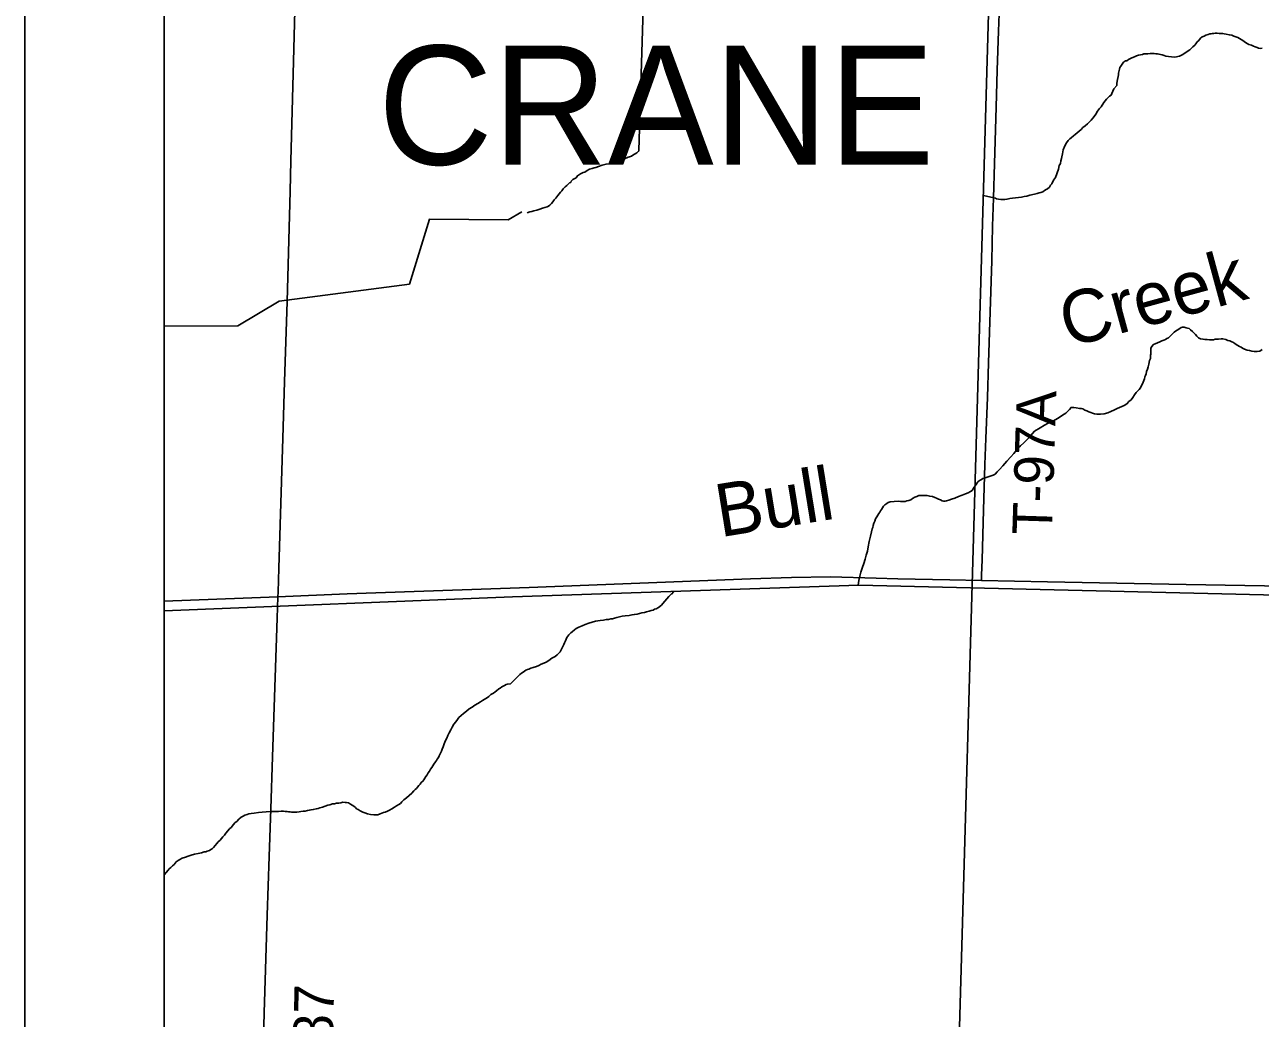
# Model space of a CAD drawing. Extents: x 2.1 to 73.9, y 4 to 26.
# Drawn here: x 41.859 to 42.744, y 19.554 to 20.266 of the extents above; entities that cross this region are included whole.
import ezdxf

# ---------------------------------------------------------------- set-up
doc = ezdxf.new("R2010")
doc.units = 0
for name, color, linetype in [('GM_X_County_Road', 7, 'Continuous'), ('GM_X_County_Road_Text', 7, 'Continuous'), ('GM_X_Minor_Lake_Text', 7, 'Continuous'), ('GM_X_Minor_River', 7, 'Continuous'), ('GM_X_Township_Road', 7, 'Continuous'), ('GM_X_Township_Road_Text', 7, 'Continuous'), ('GM_X_Township_Text', 7, 'Continuous'), ('SH_Data', 7, 'Continuous')]:
    doc.layers.add(name, color=color, linetype=linetype)

msp = doc.modelspace()

# ---------------------------------------------------------------- linework, layer by layer
at = {"layer": 'GM_X_County_Road'}
for points in [[(42.03999, 19.85646), (42.0401, 19.85974), (42.04058, 19.87682), (42.0435, 19.97001), (42.0448, 20.01039), (42.04654, 20.06786), (42.04869, 20.14707), (42.04924, 20.16882), (42.05092, 20.23095), (42.05257, 20.29464), (42.05365, 20.33658), (42.05437, 20.36143), (42.05471, 20.37067)], [(42.03999, 19.85646), (42.08966, 19.85842), (42.22013, 19.86314), (42.37853, 19.86929), (42.40805, 19.87031), (42.43604, 19.87064), (42.46868, 19.86972), (42.4842, 19.86929), (42.52149, 19.86845), (42.54416, 19.86799)], [(42.54416, 19.86799), (42.59141, 19.86705), (42.69086, 19.86526), (42.77478, 19.86386), (42.79714, 19.86336)], [(41.95853, 19.85323), (42.01511, 19.85549), (42.03999, 19.85646)], [(42.02453, 19.37464), (42.02511, 19.39228), (42.0261, 19.42178), (42.02865, 19.50565), (42.02934, 19.5305), (42.03015, 19.55846), (42.03234, 19.62835), (42.03375, 19.67028), (42.03485, 19.70445), (42.03598, 19.74172), (42.03727, 19.77744), (42.03949, 19.84111), (42.03999, 19.85646)]]:
    msp.add_lwpolyline(points, dxfattribs=at)
at = {"layer": 'GM_X_Minor_River'}
msp.add_line((41.95853, 19.84643), (42.20817, 19.85641), dxfattribs=at)
for points in [[(42.51262, 18.99725), (42.55549, 20.49134)], [(42.29858, 20.1761), (42.3028, 20.31708)], [(42.67501, 20.24419), (42.67633, 20.24378), (42.67804, 20.24355), (42.68031, 20.24312), (42.68278, 20.24307), (42.68603, 20.24376), (42.68795, 20.24466), (42.69354, 20.24834), (42.69568, 20.25038), (42.69704, 20.25168), (42.69782, 20.25261), (42.6988, 20.25392), (42.69978, 20.25503), (42.70114, 20.25652), (42.7023, 20.25745), (42.70365, 20.25799), (42.7048, 20.25872), (42.70653, 20.25925), (42.70767, 20.25961), (42.70863, 20.25977), (42.70958, 20.25994), (42.71053, 20.25992), (42.71168, 20.26009), (42.71301, 20.26024), (42.71434, 20.26002), (42.71586, 20.25999), (42.717, 20.25996), (42.71813, 20.25975), (42.71946, 20.25953), (42.72173, 20.2591), (42.72343, 20.25868), (42.72494, 20.25808), (42.72645, 20.25766), (42.72777, 20.25706), (42.72908, 20.25646), (42.73021, 20.25568), (42.73152, 20.25489), (42.73245, 20.25411), (42.73339, 20.25352), (42.73451, 20.25273), (42.73564, 20.25214), (42.73753, 20.25153), (42.73904, 20.25092), (42.74035, 20.25032), (42.74167, 20.24991), (42.74262, 20.24951), (42.74375, 20.2493), (42.74528, 20.24945)], [(42.54557, 20.1438), (42.55294, 20.14227), (42.55407, 20.14187), (42.55501, 20.14147), (42.55634, 20.14125), (42.55805, 20.14102), (42.55957, 20.14099), (42.56071, 20.14096), (42.56242, 20.1413), (42.56433, 20.14164), (42.56643, 20.14197), (42.56853, 20.1423), (42.57062, 20.14245), (42.57272, 20.14278), (42.57463, 20.14312), (42.57654, 20.14345), (42.57884, 20.14416), (42.58208, 20.14485), (42.584, 20.14538), (42.58553, 20.14572), (42.58667, 20.14608), (42.58801, 20.14643), (42.58937, 20.14753), (42.59052, 20.14808), (42.59149, 20.14863), (42.59285, 20.14993), (42.59364, 20.15124), (42.59461, 20.15236), (42.59581, 20.1548), (42.59718, 20.15667), (42.59922, 20.1627), (42.59985, 20.16534), (42.60064, 20.16685), (42.60107, 20.16873), (42.60148, 20.17044), (42.6017, 20.17157), (42.60213, 20.17384), (42.60254, 20.17516), (42.60276, 20.17667), (42.60378, 20.1795), (42.60497, 20.18156), (42.60615, 20.18325), (42.60751, 20.18455), (42.60847, 20.18509), (42.61002, 20.18658), (42.61138, 20.18769), (42.61273, 20.1888), (42.61409, 20.18991), (42.61545, 20.19121), (42.61681, 20.19251), (42.61855, 20.1938), (42.6201, 20.19528), (42.62147, 20.19658), (42.62283, 20.19788), (42.624, 20.19918), (42.62498, 20.20049), (42.62596, 20.20218), (42.62734, 20.20423), (42.62871, 20.2061), (42.62988, 20.20741), (42.63185, 20.2104), (42.63381, 20.21283), (42.63576, 20.21506), (42.63711, 20.21579), (42.63751, 20.21692), (42.63892, 20.22031), (42.64107, 20.22273), (42.6411, 20.22425), (42.64155, 20.22709), (42.64197, 20.22917), (42.64238, 20.2303), (42.64241, 20.23163), (42.64262, 20.23257), (42.64283, 20.23352), (42.64304, 20.23446), (42.64326, 20.2356), (42.64404, 20.23653), (42.64502, 20.23803), (42.646, 20.23934), (42.64736, 20.24025), (42.64831, 20.24042), (42.64947, 20.24135), (42.65043, 20.2419), (42.65197, 20.24262), (42.6537, 20.24334), (42.65523, 20.24388), (42.65657, 20.24442), (42.6581, 20.24476), (42.65944, 20.24492), (42.6604, 20.24528), (42.66192, 20.24544), (42.66344, 20.2454), (42.66496, 20.24556), (42.6663, 20.24572), (42.66782, 20.24568), (42.66914, 20.24546), (42.6701, 20.24544), (42.67123, 20.24523), (42.67237, 20.24501), (42.67369, 20.2446), (42.67501, 20.24419)], [(42.21868, 20.13155), (42.2206, 20.13207), (42.22194, 20.13242), (42.22347, 20.13296), (42.22557, 20.13348), (42.22768, 20.13419), (42.22959, 20.13472), (42.23132, 20.13525), (42.23285, 20.13579), (42.23381, 20.13614), (42.23478, 20.13707), (42.23594, 20.13819), (42.23692, 20.1393), (42.2379, 20.1408), (42.23907, 20.14191), (42.23985, 20.14285), (42.24063, 20.14378), (42.24142, 20.14509), (42.2424, 20.14621), (42.24337, 20.14733), (42.24435, 20.14863), (42.24572, 20.15012), (42.24707, 20.15104), (42.24785, 20.15197), (42.24882, 20.1529), (42.24978, 20.15326), (42.25018, 20.1542), (42.25135, 20.15531), (42.25366, 20.15659), (42.25464, 20.15809), (42.25676, 20.15937), (42.25869, 20.16047), (42.26002, 20.16063), (42.26157, 20.16173), (42.2633, 20.16264), (42.26521, 20.16317), (42.26656, 20.16371), (42.2677, 20.16387), (42.26962, 20.16459), (42.27231, 20.16567), (42.27517, 20.16636), (42.27746, 20.16669), (42.27899, 20.16704), (42.28052, 20.16757), (42.28186, 20.16793), (42.28282, 20.16828), (42.28397, 20.16864), (42.28531, 20.16899), (42.28627, 20.16935), (42.28761, 20.16988), (42.28876, 20.17043), (42.28991, 20.17078), (42.29106, 20.17133), (42.29202, 20.17168), (42.29336, 20.17203), (42.29491, 20.17314), (42.29587, 20.17369), (42.29722, 20.17442), (42.29839, 20.17572), (42.29858, 20.17572), (42.29858, 20.1761)], [(41.95853, 20.0503), (42.0112, 20.05054), (42.04075, 20.0683), (42.1342, 20.08042), (42.14861, 20.12704), (42.20499, 20.12652), (42.21484, 20.13218)], [(42.59898, 19.98436), (42.60226, 19.98656), (42.60457, 19.98803), (42.60612, 19.98932), (42.6071, 19.99063), (42.60828, 19.99212), (42.61018, 19.99208), (42.61207, 19.99166), (42.61453, 19.99122), (42.61586, 19.99119), (42.61681, 19.99098), (42.61831, 19.99019), (42.61963, 19.98959), (42.62094, 19.98899), (42.62509, 19.98757), (42.6268, 19.98715), (42.62946, 19.98728), (42.63194, 19.9876), (42.63462, 19.9883), (42.63692, 19.9892), (42.63941, 19.99028), (42.64133, 19.99119), (42.64306, 19.99191), (42.64479, 19.99263), (42.64633, 19.99336), (42.64767, 19.99409), (42.64864, 19.99482), (42.64982, 19.99632), (42.65137, 19.99761), (42.65255, 19.9993), (42.65372, 20.00098), (42.65509, 20.00266), (42.65626, 20.00396), (42.65704, 20.00489), (42.65802, 20.0062), (42.65882, 20.0077), (42.65961, 20.00901), (42.66001, 20.01014), (42.66042, 20.01127), (42.66083, 20.01259), (42.66124, 20.01391), (42.66165, 20.01505), (42.66205, 20.01618), (42.66247, 20.01769), (42.66308, 20.01938), (42.66369, 20.02108), (42.66411, 20.02297), (42.66455, 20.02562), (42.66515, 20.02712), (42.66518, 20.02826), (42.66521, 20.0294), (42.66542, 20.03034), (42.66546, 20.03205), (42.66548, 20.03319), (42.66551, 20.03433), (42.66591, 20.03546), (42.66728, 20.03714), (42.66862, 20.03768), (42.67016, 20.03841), (42.67189, 20.03913), (42.67342, 20.03966), (42.67477, 20.0402), (42.67592, 20.04075), (42.67689, 20.04148), (42.67804, 20.04203), (42.67979, 20.0437), (42.68134, 20.04499), (42.68212, 20.04593), (42.68309, 20.04666), (42.68443, 20.04739), (42.68617, 20.04868), (42.68714, 20.04923), (42.6881, 20.04959), (42.68943, 20.04956), (42.69075, 20.04915), (42.69169, 20.04894), (42.69301, 20.04853), (42.69395, 20.04775), (42.69525, 20.04658), (42.69637, 20.04541), (42.69748, 20.04425), (42.6984, 20.04309), (42.69971, 20.04192), (42.70102, 20.04132), (42.70292, 20.0409), (42.70424, 20.04068), (42.70576, 20.04064), (42.70747, 20.04061), (42.71051, 20.04054), (42.71166, 20.04089), (42.71394, 20.04103), (42.71585, 20.04118), (42.71718, 20.04115), (42.71926, 20.04072), (42.72058, 20.04012), (42.72209, 20.03971), (42.7236, 20.0391), (42.72472, 20.03851), (42.72585, 20.03772), (42.72772, 20.03654), (42.72903, 20.03575)], [(42.72903, 20.03575), (42.73016, 20.03516), (42.7311, 20.03457), (42.7326, 20.03377), (42.73449, 20.03316), (42.73619, 20.03274), (42.73789, 20.03233), (42.7396, 20.0321), (42.74169, 20.03224), (42.7436, 20.03239), (42.74533, 20.03349)], [(42.45566, 19.86466), (42.45622, 19.8681), (42.45686, 19.87112), (42.45769, 19.87396), (42.45891, 19.87754), (42.45973, 19.88037), (42.46075, 19.88338), (42.46158, 19.88621), (42.4624, 19.88904), (42.46305, 19.89226), (42.4637, 19.89604), (42.46455, 19.89982), (42.46538, 19.90303), (42.46581, 19.90511), (42.46621, 19.90605), (42.46663, 19.90756), (42.46704, 19.90907), (42.46765, 19.91058), (42.46826, 19.91227), (42.46905, 19.91377), (42.46984, 19.9149), (42.47062, 19.91602), (42.47121, 19.91695), (42.47181, 19.91808), (42.4724, 19.91902), (42.47319, 19.92014), (42.47397, 19.92126), (42.47476, 19.92219), (42.4763, 19.9233), (42.47727, 19.92403), (42.4788, 19.92438), (42.48432, 19.92502), (42.48622, 19.92478), (42.48736, 19.92476), (42.4885, 19.92473), (42.48945, 19.92471), (42.4906, 19.92506), (42.49213, 19.92541), (42.49347, 19.92595), (42.49482, 19.92687), (42.49636, 19.92778), (42.4979, 19.92832), (42.49924, 19.92886), (42.50019, 19.92903), (42.50114, 19.92901), (42.50323, 19.92896), (42.50532, 19.92891), (42.50703, 19.92849), (42.50892, 19.92826), (42.51062, 19.92765), (42.51194, 19.92705), (42.51325, 19.92645), (42.51476, 19.92585), (42.51589, 19.92526), (42.51702, 19.92485), (42.51797, 19.92483), (42.51912, 19.92518), (42.52084, 19.92552), (42.52256, 19.92625), (42.52506, 19.92714), (42.52755, 19.92822), (42.53023, 19.92911), (42.53273, 19.9302), (42.53465, 19.93091), (42.53619, 19.93183), (42.53734, 19.93256), (42.53813, 19.93368), (42.53892, 19.93499), (42.5397, 19.93593), (42.54029, 19.93686), (42.54108, 19.93817), (42.54187, 19.93911), (42.54322, 19.94003), (42.54418, 19.94038), (42.54514, 19.94112), (42.54687, 19.94165), (42.55262, 19.94361), (42.55396, 19.94434), (42.55533, 19.94583), (42.55708, 19.94769), (42.55942, 19.9503), (42.56234, 19.95346), (42.56508, 19.95663), (42.56722, 19.95905), (42.56839, 19.96016), (42.56899, 19.96129), (42.57016, 19.96278), (42.5721, 19.96464), (42.57443, 19.96667), (42.57677, 19.96909), (42.5793, 19.97169), (42.58223, 19.97505), (42.58627, 19.97742), (42.58936, 19.97944), (42.59186, 19.98072), (42.59339, 19.98106), (42.59493, 19.98198), (42.59686, 19.98307), (42.59898, 19.98436)], [(42.20668, 19.79408), (42.21344, 19.80063), (42.21441, 19.80175), (42.21576, 19.80248), (42.21673, 19.80321), (42.2177, 19.80395), (42.21884, 19.80431), (42.2198, 19.80466), (42.22115, 19.8052), (42.22287, 19.80573), (42.22536, 19.80644), (42.22689, 19.80716), (42.22863, 19.80807), (42.23054, 19.80879), (42.23228, 19.8097), (42.23401, 19.8108), (42.23633, 19.81246), (42.23864, 19.81355), (42.24019, 19.81484), (42.24213, 19.81689), (42.24293, 19.81839), (42.24352, 19.81932), (42.24412, 19.82083), (42.24492, 19.82214), (42.24533, 19.82346), (42.24612, 19.82496), (42.24712, 19.82722), (42.2485, 19.82909), (42.24986, 19.83058), (42.25083, 19.83131), (42.25238, 19.8328), (42.25374, 19.83372), (42.25566, 19.83462), (42.25796, 19.83552), (42.26026, 19.83661), (42.26276, 19.8375), (42.26524, 19.83821), (42.26754, 19.83891), (42.27097, 19.83941), (42.27326, 19.83974), (42.27517, 19.84007), (42.27689, 19.84022), (42.27842, 19.84057), (42.27975, 19.84073), (42.28109, 19.84108), (42.28281, 19.84161), (42.28472, 19.84195), (42.28663, 19.84247), (42.28892, 19.8428), (42.29178, 19.84312), (42.29369, 19.84346), (42.29541, 19.8438), (42.29731, 19.84394), (42.29904, 19.84447), (42.30075, 19.84482), (42.30266, 19.84515), (42.3042, 19.84569), (42.30592, 19.84603), (42.30745, 19.84656), (42.30898, 19.84691), (42.30994, 19.84746), (42.31109, 19.84781), (42.31263, 19.84873), (42.31476, 19.85039), (42.31574, 19.85151), (42.3173, 19.85337), (42.31866, 19.85486), (42.32003, 19.85654), (42.3212, 19.85784), (42.32178, 19.85821), (42.32198, 19.85839), (42.32373, 19.86026)], [(42.20817, 19.85641), (42.45633, 19.86468)], [(42.45633, 19.86468), (43.16637, 19.84772)], [(42.161, 19.75519), (42.1618, 19.75707), (42.1628, 19.75895), (42.1638, 19.76101), (42.1648, 19.76308), (42.16599, 19.76514), (42.16736, 19.76682), (42.16855, 19.76851), (42.16972, 19.77), (42.17128, 19.77149), (42.17284, 19.77278), (42.17516, 19.77444), (42.17711, 19.7761), (42.17923, 19.77739), (42.18117, 19.77867), (42.18329, 19.77995), (42.18503, 19.78105), (42.18658, 19.78216), (42.19006, 19.78436), (42.19122, 19.78509), (42.19259, 19.78639), (42.19452, 19.78749), (42.19568, 19.78822), (42.19665, 19.78896), (42.19821, 19.79045), (42.19917, 19.79099), (42.20053, 19.79191), (42.20226, 19.79282), (42.20342, 19.79356), (42.20438, 19.79392), (42.20668, 19.79408)], [(42.01913, 19.70084), (42.02085, 19.70119), (42.02295, 19.70152), (42.02601, 19.70183), (42.02868, 19.70215), (42.03155, 19.70246), (42.0346, 19.70258), (42.03746, 19.70271), (42.04032, 19.70264), (42.04242, 19.70278), (42.04394, 19.70275), (42.04527, 19.70253), (42.0466, 19.7025), (42.04774, 19.70228), (42.04869, 19.70226), (42.04983, 19.70204), (42.05097, 19.70202), (42.05231, 19.70218), (42.05364, 19.70215), (42.05517, 19.7023), (42.05651, 19.70265), (42.05804, 19.70281), (42.05957, 19.70296), (42.0611, 19.70331), (42.06244, 19.70347), (42.06378, 19.70382), (42.06531, 19.70397), (42.06742, 19.70449), (42.06876, 19.70484), (42.0701, 19.70519), (42.07183, 19.70572), (42.07567, 19.70715), (42.0772, 19.7075), (42.07912, 19.70803), (42.08046, 19.70819), (42.08199, 19.70853), (42.08352, 19.70869), (42.08505, 19.70884), (42.08658, 19.70919), (42.0881, 19.70915), (42.08905, 19.70913), (42.09057, 19.7089), (42.09207, 19.70792), (42.0932, 19.70713), (42.09432, 19.70635), (42.09545, 19.70556), (42.09638, 19.70459), (42.09751, 19.704), (42.09901, 19.70301), (42.10089, 19.70202), (42.10222, 19.70161), (42.10411, 19.70099), (42.10638, 19.70056), (42.10866, 19.70032), (42.11019, 19.70028), (42.11152, 19.70025), (42.11325, 19.70097), (42.1144, 19.70133), (42.11575, 19.70187), (42.1169, 19.70222), (42.11844, 19.70295), (42.11998, 19.70367), (42.12172, 19.70458), (42.12346, 19.70568), (42.125, 19.7066), (42.12655, 19.70751), (42.12771, 19.70844), (42.12888, 19.70955), (42.13025, 19.71085), (42.132, 19.71233), (42.13589, 19.71585), (42.13726, 19.71734), (42.13823, 19.71827), (42.13921, 19.7192), (42.13999, 19.72013), (42.14097, 19.72125), (42.14194, 19.72217), (42.14273, 19.7233), (42.14389, 19.72422), (42.14449, 19.72535), (42.14528, 19.72647), (42.14607, 19.72759), (42.14686, 19.7289), (42.14766, 19.73041), (42.14864, 19.73152), (42.14943, 19.73284), (42.15022, 19.73415), (42.15101, 19.73527), (42.1518, 19.73658), (42.15298, 19.73808), (42.15358, 19.7392), (42.15417, 19.74014), (42.15496, 19.74126), (42.15556, 19.74258), (42.15656, 19.74446), (42.15716, 19.74577), (42.15777, 19.74728), (42.15838, 19.74897), (42.15919, 19.75105), (42.16001, 19.7535), (42.161, 19.75519)], [(41.95853, 19.6574), (41.95868, 19.65757), (41.95985, 19.65887), (41.96122, 19.66055), (41.96201, 19.66148), (41.96317, 19.6624), (41.96435, 19.66371), (41.96551, 19.66463), (41.96708, 19.6665), (41.96843, 19.66742), (41.96978, 19.66814), (41.97133, 19.66925), (41.97364, 19.66996), (41.97556, 19.67067), (41.97786, 19.67138), (41.98016, 19.67209), (41.98284, 19.6726), (41.98533, 19.67311), (41.98706, 19.67364), (41.9884, 19.6738), (41.98936, 19.67416), (41.99089, 19.67469), (41.99186, 19.67543), (41.99283, 19.67598), (41.9938, 19.67691), (41.99498, 19.67821), (41.99615, 19.6797), (41.99713, 19.68082), (41.99869, 19.68212), (41.99947, 19.68324), (42.00045, 19.68436), (42.00163, 19.68566), (42.00261, 19.68697), (42.00535, 19.69014), (42.00671, 19.69144), (42.0079, 19.69312), (42.00926, 19.69461), (42.01043, 19.69553), (42.01199, 19.69702), (42.01355, 19.6985), (42.01509, 19.69923), (42.01625, 19.69996), (42.01798, 19.70049), (42.01913, 19.70084)]]:
    msp.add_lwpolyline(points, dxfattribs=at)
at = {"layer": 'GM_X_Township_Road'}
msp.add_lwpolyline([(42.54416, 19.86799), (42.54426, 19.87201), (42.54451, 19.88288), (42.54566, 19.91858), (42.54658, 19.95118), (42.54719, 19.9698), (42.54834, 19.99929), (42.54913, 20.02412), (42.55146, 20.09707), (42.55212, 20.12191), (42.55269, 20.14208), (42.55341, 20.16692), (42.55462, 20.20728), (42.55542, 20.23366), (42.55632, 20.2616), (42.55701, 20.28022), (42.55777, 20.3035), (42.55873, 20.33921), (42.55931, 20.35939), (42.55962, 20.36885)], dxfattribs=at)
at = {"layer": 'SH_Data'}
for p, q in [((41.85853, 25.00511), (41.85853, 18.00511)), ((41.95853, 24.90511), (41.95853, 18.10511))]:
    msp.add_line(p, q, dxfattribs=at)

# ---------------------------------------------------------------- texts
at = {"layer": 'GM_X_County_Road_Text'}
msp.add_text('C-87', height=0.028409, rotation=88.6274, dxfattribs=at).set_placement((42.07835, 19.49605))
at = {"layer": 'GM_X_Minor_Lake_Text'}
for s, rotation, p in [('Creek', 15.20452, (42.60625, 20.03472)), ('Bull', 9.20396, (42.35686, 19.899))]:
    msp.add_text(s, height=0.037898, rotation=rotation, dxfattribs=at).set_placement(p)
at = {"layer": 'GM_X_Township_Road_Text'}
msp.add_text('T-97A', height=0.028409, rotation=88.19418, dxfattribs=at).set_placement((42.59458, 19.90046))
at = {"layer": 'GM_X_Township_Text'}
msp.add_text('CRANE', height=0.085227, rotation=0.00001, dxfattribs=at).set_placement((42.11164, 20.166))

doc.saveas('drawing.dxf')
